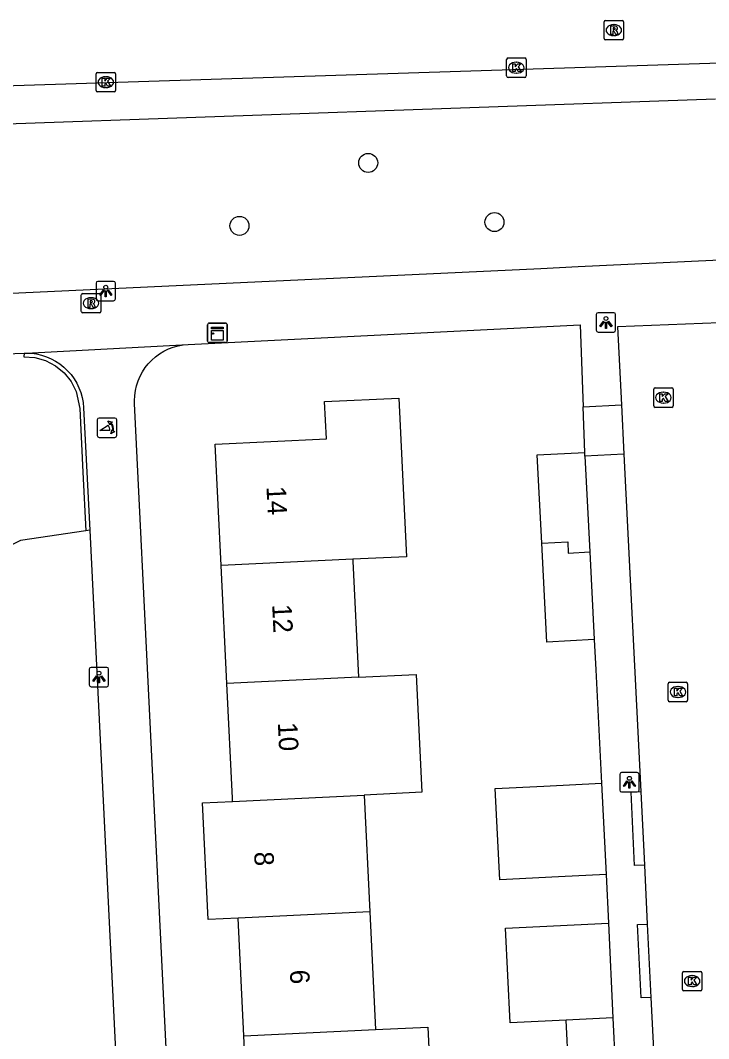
# Model space of a CAD drawing. Extents: x 161084 to 161928, y 385355 to 386522.
# Drawn here: x 161813.4 to 161848.8, y 386290.2 to 386342.5 of the extents above; entities that cross this region are included whole.
import ezdxf

# ---------------------------------------------------------------- set-up
doc = ezdxf.new("R2010")
doc.units = 0
for name, color, linetype in [('IMGEO_Boom', 7, 'Continuous'), ('IMGEO_Groenvoorziening', 7, 'Continuous'), ('IMGEO_Haag', 7, 'Continuous'), ('IMGEO_Kast', 7, 'Continuous'), ('IMGEO_Kolk', 7, 'Continuous'), ('IMGEO_Lichtpunt', 7, 'Continuous'), ('IMGEO_Pand', 7, 'Continuous'), ('IMGEO_Pand_nummerreeks', 7, 'Continuous'), ('IMGEO_Poller', 7, 'Continuous'), ('IMGEO_Rijbaan_lokaal_open', 7, 'Continuous'), ('IMGEO_Rioolput', 7, 'Continuous'), ('IMGEO_Voetpad_open', 7, 'Continuous')]:
    doc.layers.add(name, color=color, linetype=linetype)

msp = doc.modelspace()

# ---------------------------------------------------------------- linework, layer by layer
at = {"layer": 'IMGEO_Boom'}
for centre in [(161831.268, 386335.155), (161824.651, 386331.92), (161837.757, 386332.114)]:
    msp.add_circle(centre, 0.489, dxfattribs=at)
at = {"layer": 'IMGEO_Groenvoorziening'}
msp.add_lwpolyline([(161816.758, 386316.257), (161813.398, 386315.762), (161811.06, 386314.611), (161808.579, 386312.212), (161807.88, 386311.753), (161806.287, 386311.368)], dxfattribs=at)
at = {"layer": 'IMGEO_Haag'}
for points in [[(161813.588, 386325.385), (161813.575, 386325.185), (161814.126, 386325.151), (161814.683, 386325), (161815.195, 386324.738), (161815.642, 386324.375), (161816.003, 386323.927), (161816.261, 386323.418), (161816.445, 386322.539), (161816.604, 386319.264), (161816.758, 386316.257)], [(161816.952, 386316.286), (161816.758, 386316.257)]]:
    msp.add_lwpolyline(points, dxfattribs=at)
at = {"layer": 'IMGEO_Kast'}
for p, q in [((161823.015, 386326), (161823.015, 386326.841)), ((161823.015, 386326.841), (161823.015, 386326)), ((161823.09, 386326.925), (161823.931, 386326.925)), ((161823.931, 386326.925), (161823.09, 386326.925)), ((161824.015, 386326.85), (161824.015, 386326.009)), ((161824.015, 386326.009), (161824.015, 386326.85)), ((161823.94, 386325.925), (161823.099, 386325.925)), ((161823.099, 386325.925), (161823.94, 386325.925))]:
    msp.add_line(p, q, dxfattribs=at)
for points in [[(161823.21, 386326.715), (161823.81, 386326.715), (161823.81, 386326.63), (161823.21, 386326.63), (161823.21, 386326.715)], [(161823.21, 386326.54), (161823.81, 386326.54), (161823.81, 386326.051), (161823.21, 386326.051), (161823.21, 386326.54)]]:
    msp.add_lwpolyline(points, dxfattribs=at)
msp.add_circle((161823.294, 386326.389), 0.0377, dxfattribs=at)
for centre, start, end in [((161823.093, 386326.847), 92.4484, 184.2845), ((161823.093, 386326.847), 92.4484, 184.2845), ((161823.937, 386326.847), 2.4484, 94.2845), ((161823.937, 386326.847), 2.4484, 94.2845), ((161823.093, 386326.003), 182.4484, 274.2845), ((161823.093, 386326.003), 182.4484, 274.2845), ((161823.937, 386326.003), 272.4484, 4.2845), ((161823.937, 386326.003), 272.4484, 4.2845)]:
    msp.add_arc(centre, 0.0779, start, end, dxfattribs=at)
at = {"layer": 'IMGEO_Kolk'}
for p, q in [((161838.383, 386339.62), (161838.383, 386340.472)), ((161838.458, 386340.546), (161839.31, 386340.546)), ((161838.871, 386340.326), (161838.896, 386340.326)), ((161839.384, 386340.472), (161839.384, 386339.62)), ((161817.281, 386338.879), (161817.281, 386339.731)), ((161817.356, 386339.805), (161818.208, 386339.805)), ((161817.769, 386339.585), (161817.794, 386339.585)), ((161818.282, 386339.731), (161818.282, 386338.879)), ((161838.894, 386339.766), (161838.869, 386339.766)), ((161839.31, 386339.546), (161838.458, 386339.546)), ((161818.208, 386338.805), (161817.356, 386338.805)), ((161817.792, 386339.025), (161817.767, 386339.025)), ((161845.94, 386322.672), (161845.94, 386323.524)), ((161846.015, 386323.598), (161846.867, 386323.598)), ((161846.428, 386323.378), (161846.453, 386323.378)), ((161846.941, 386323.524), (161846.941, 386322.672)), ((161846.867, 386322.598), (161846.015, 386322.598)), ((161846.451, 386322.818), (161846.426, 386322.818)), ((161846.685, 386307.55), (161846.685, 386308.402)), ((161846.76, 386308.476), (161847.612, 386308.476)), ((161847.173, 386308.256), (161847.198, 386308.256)), ((161847.686, 386308.402), (161847.686, 386307.55)), ((161847.196, 386307.696), (161847.171, 386307.696)), ((161847.612, 386307.476), (161846.76, 386307.476)), ((161847.492, 386293.624), (161848.344, 386293.624)), ((161847.417, 386292.698), (161847.417, 386293.55)), ((161847.905, 386293.404), (161847.93, 386293.404)), ((161848.418, 386293.55), (161848.418, 386292.698)), ((161848.344, 386292.624), (161847.492, 386292.624)), ((161847.928, 386292.844), (161847.903, 386292.844))]:
    msp.add_line(p, q, dxfattribs=at)
for points in [[(161838.383, 386339.62), (161838.383, 386340.472)], [(161838.458, 386340.546), (161839.31, 386340.546)], [(161838.704, 386340.246), (161838.827, 386340.246), (161838.827, 386340.095), (161838.957, 386340.246), (161839.121, 386340.246), (161838.975, 386340.095), (161839.128, 386339.846), (161838.976, 386339.846), (161838.891, 386340.01), (161838.827, 386339.943), (161838.827, 386339.846), (161838.704, 386339.846), (161838.704, 386340.246)], [(161839.384, 386340.472), (161839.384, 386339.62)], [(161817.281, 386338.879), (161817.281, 386339.731)], [(161817.356, 386339.805), (161818.208, 386339.805)], [(161818.282, 386339.731), (161818.282, 386338.879)], [(161817.602, 386339.505), (161817.725, 386339.505), (161817.725, 386339.354), (161817.855, 386339.505), (161818.019, 386339.505), (161817.873, 386339.354), (161818.026, 386339.105), (161817.874, 386339.105), (161817.789, 386339.269), (161817.725, 386339.202), (161817.725, 386339.105), (161817.602, 386339.105), (161817.602, 386339.505)], [(161839.31, 386339.546), (161838.458, 386339.546)], [(161818.208, 386338.805), (161817.356, 386338.805)], [(161845.94, 386322.672), (161845.94, 386323.524)], [(161846.015, 386323.598), (161846.867, 386323.598)], [(161846.941, 386323.524), (161846.941, 386322.672)], [(161846.261, 386323.298), (161846.384, 386323.298), (161846.384, 386323.147), (161846.514, 386323.298), (161846.678, 386323.298), (161846.532, 386323.147), (161846.685, 386322.898), (161846.533, 386322.898), (161846.448, 386323.062), (161846.384, 386322.995), (161846.384, 386322.898), (161846.261, 386322.898), (161846.261, 386323.298)], [(161846.867, 386322.598), (161846.015, 386322.598)], [(161846.685, 386307.55), (161846.685, 386308.402)], [(161846.76, 386308.476), (161847.612, 386308.476)], [(161847.686, 386308.402), (161847.686, 386307.55)], [(161847.006, 386308.176), (161847.129, 386308.176), (161847.129, 386308.025), (161847.259, 386308.176), (161847.423, 386308.176), (161847.277, 386308.025), (161847.43, 386307.776), (161847.278, 386307.776), (161847.193, 386307.94), (161847.129, 386307.873), (161847.129, 386307.776), (161847.006, 386307.776), (161847.006, 386308.176)], [(161847.612, 386307.476), (161846.76, 386307.476)], [(161847.492, 386293.624), (161848.344, 386293.624)], [(161847.417, 386292.698), (161847.417, 386293.55)], [(161847.738, 386293.324), (161847.861, 386293.324), (161847.861, 386293.173), (161847.991, 386293.324), (161848.155, 386293.324), (161848.009, 386293.173), (161848.162, 386292.924), (161848.01, 386292.924), (161847.925, 386293.088), (161847.861, 386293.021), (161847.861, 386292.924), (161847.738, 386292.924), (161847.738, 386293.324)], [(161848.418, 386293.55), (161848.418, 386292.698)], [(161848.344, 386292.624), (161847.492, 386292.624)]]:
    msp.add_lwpolyline(points, dxfattribs=at)
for centre, start, end in [((161838.46, 386340.47), 91.552, 178.448), ((161838.46, 386340.47), 91.552, 178.448), ((161839.308, 386340.47), 1.552, 88.448), ((161839.308, 386340.47), 1.552, 88.448), ((161817.358, 386339.729), 91.552, 178.448), ((161817.358, 386339.729), 91.552, 178.448), ((161818.206, 386339.729), 1.552, 88.448), ((161818.206, 386339.729), 1.552, 88.448), ((161838.46, 386339.622), 181.552, 268.448), ((161838.46, 386339.622), 181.552, 268.448), ((161839.308, 386339.622), 271.552, 358.448), ((161839.308, 386339.622), 271.552, 358.448), ((161817.358, 386338.881), 181.552, 268.448), ((161817.358, 386338.881), 181.552, 268.448), ((161818.206, 386338.881), 271.552, 358.448), ((161818.206, 386338.881), 271.552, 358.448), ((161846.017, 386323.522), 91.552, 178.448), ((161846.017, 386323.522), 91.552, 178.448), ((161846.865, 386323.522), 1.552, 88.448), ((161846.865, 386323.522), 1.552, 88.448), ((161846.017, 386322.674), 181.552, 268.448), ((161846.017, 386322.674), 181.552, 268.448), ((161846.865, 386322.674), 271.552, 358.448), ((161846.865, 386322.674), 271.552, 358.448), ((161846.762, 386308.4), 91.552, 178.448), ((161846.762, 386308.4), 91.552, 178.448), ((161847.61, 386308.4), 1.552, 88.448), ((161847.61, 386308.4), 1.552, 88.448), ((161846.762, 386307.552), 181.552, 268.448), ((161846.762, 386307.552), 181.552, 268.448), ((161847.61, 386307.552), 271.552, 358.448), ((161847.61, 386307.552), 271.552, 358.448), ((161847.494, 386293.548), 91.552, 178.448), ((161847.494, 386293.548), 91.552, 178.448), ((161848.342, 386293.548), 1.552, 88.448), ((161848.342, 386293.548), 1.552, 88.448), ((161847.494, 386292.7), 181.552, 268.448), ((161847.494, 386292.7), 181.552, 268.448), ((161848.342, 386292.7), 271.552, 358.448), ((161848.342, 386292.7), 271.552, 358.448)]:
    msp.add_arc(centre, 0.0765, start, end, dxfattribs=at)
for centre, major_axis, ratio, start_param, end_param in [((161838.87, 386340.046), (-0.387, 0.002), 0.722429, 4.712389, 7.853982), ((161838.895, 386340.046), (-0.39, 0.002), 0.717154, 1.570796, 4.712389), ((161817.768, 386339.305), (-0.387, 0.002), 0.722429, 4.712389, 7.853982), ((161817.793, 386339.305), (-0.39, 0.002), 0.717154, 1.570796, 4.712389), ((161846.427, 386323.098), (-0.387, 0.002), 0.722429, 4.712389, 7.853982), ((161846.452, 386323.098), (-0.39, 0.002), 0.717154, 1.570796, 4.712389), ((161847.172, 386307.976), (-0.387, 0.002), 0.722429, 4.712389, 7.853982), ((161847.197, 386307.976), (-0.39, 0.002), 0.717154, 1.570796, 4.712389), ((161847.904, 386293.124), (-0.387, 0.002), 0.722429, 4.712389, 7.853982), ((161847.929, 386293.124), (-0.39, 0.002), 0.717154, 1.570796, 4.712389)]:
    msp.add_ellipse(centre, major_axis=major_axis, ratio=ratio, start_param=start_param, end_param=end_param, dxfattribs=at)
at = {"layer": 'IMGEO_Lichtpunt'}
for p, q in [((161817.28, 386328.975), (161817.28, 386328.168)), ((161817.28, 386328.975), (161817.28, 386328.168)), ((161818.182, 386329.07), (161817.374, 386329.07)), ((161818.182, 386329.07), (161817.374, 386329.07)), ((161818.276, 386328.168), (161818.276, 386328.975)), ((161818.276, 386328.168), (161818.276, 386328.975)), ((161817.374, 386328.074), (161818.182, 386328.074)), ((161817.374, 386328.074), (161818.182, 386328.074)), ((161842.988, 386327.362), (161842.988, 386326.555)), ((161842.988, 386327.362), (161842.988, 386326.555)), ((161843.89, 386327.457), (161843.082, 386327.457)), ((161843.89, 386327.457), (161843.082, 386327.457)), ((161843.984, 386326.555), (161843.984, 386327.362)), ((161843.984, 386326.555), (161843.984, 386327.362)), ((161843.082, 386326.461), (161843.89, 386326.461)), ((161843.082, 386326.461), (161843.89, 386326.461)), ((161816.931, 386309.144), (161816.931, 386308.337)), ((161816.931, 386309.144), (161816.931, 386308.337)), ((161817.833, 386309.239), (161817.025, 386309.239)), ((161817.833, 386309.239), (161817.025, 386309.239)), ((161817.927, 386308.337), (161817.927, 386309.144)), ((161817.927, 386308.337), (161817.927, 386309.144)), ((161817.025, 386308.243), (161817.833, 386308.243)), ((161817.025, 386308.243), (161817.833, 386308.243)), ((161844.194, 386303.741), (161844.194, 386302.934)), ((161844.194, 386303.741), (161844.194, 386302.934)), ((161845.096, 386303.836), (161844.288, 386303.836)), ((161845.096, 386303.836), (161844.288, 386303.836)), ((161845.19, 386302.934), (161845.19, 386303.741)), ((161845.19, 386302.934), (161845.19, 386303.741)), ((161844.288, 386302.84), (161845.096, 386302.84)), ((161844.288, 386302.84), (161845.096, 386302.84))]:
    msp.add_line(p, q, dxfattribs=at)
for points in [[(161817.654, 386328.639), (161817.693, 386328.611), (161817.505, 386328.349), (161817.467, 386328.376), (161817.654, 386328.639)], [(161817.866, 386328.611), (161817.904, 386328.638), (161818.091, 386328.376), (161818.052, 386328.348), (161817.866, 386328.611)], [(161817.756, 386328.591), (161817.803, 386328.591), (161817.803, 386328.269), (161817.756, 386328.269), (161817.756, 386328.591)], [(161843.362, 386327.026), (161843.401, 386326.998), (161843.213, 386326.736), (161843.175, 386326.763), (161843.362, 386327.026)], [(161843.464, 386326.978), (161843.511, 386326.978), (161843.511, 386326.656), (161843.464, 386326.656), (161843.464, 386326.978)], [(161843.574, 386326.998), (161843.612, 386327.025), (161843.799, 386326.763), (161843.76, 386326.735), (161843.574, 386326.998)], [(161817.305, 386308.808), (161817.344, 386308.78), (161817.156, 386308.518), (161817.118, 386308.545), (161817.305, 386308.808)], [(161817.407, 386308.76), (161817.454, 386308.76), (161817.454, 386308.438), (161817.407, 386308.438), (161817.407, 386308.76)], [(161817.517, 386308.78), (161817.555, 386308.807), (161817.742, 386308.545), (161817.703, 386308.517), (161817.517, 386308.78)], [(161844.568, 386303.405), (161844.607, 386303.377), (161844.419, 386303.115), (161844.381, 386303.142), (161844.568, 386303.405)], [(161844.67, 386303.357), (161844.717, 386303.357), (161844.717, 386303.035), (161844.67, 386303.035), (161844.67, 386303.357)], [(161844.78, 386303.377), (161844.818, 386303.404), (161845.005, 386303.142), (161844.966, 386303.114), (161844.78, 386303.377)]]:
    msp.add_lwpolyline(points, dxfattribs=at)
for centre in [(161817.779, 386328.773), (161843.487, 386327.16), (161817.43, 386308.942), (161844.693, 386303.539)]:
    msp.add_circle(centre, 0.0994, dxfattribs=at)
for centre, start, end in [((161817.374, 386328.975), 90, 180), ((161817.374, 386328.975), 90, 180), ((161818.182, 386328.975), 0, 90), ((161818.182, 386328.975), 0, 90), ((161817.374, 386328.168), 180, 270), ((161817.374, 386328.168), 180, 270), ((161818.182, 386328.168), 270, 0), ((161818.182, 386328.168), 270, 360), ((161843.082, 386327.362), 90, 180), ((161843.082, 386327.362), 90, 180), ((161843.89, 386327.362), 0, 90), ((161843.89, 386327.362), 0, 90), ((161843.082, 386326.555), 180, 270), ((161843.082, 386326.555), 180, 270), ((161843.89, 386326.555), 270, 0), ((161843.89, 386326.555), 270, 360), ((161817.025, 386309.144), 90, 180), ((161817.025, 386309.144), 90, 180), ((161817.833, 386309.144), 0, 90), ((161817.833, 386309.144), 0, 90), ((161817.025, 386308.337), 180, 270), ((161817.025, 386308.337), 180, 270), ((161817.833, 386308.337), 270, 0), ((161817.833, 386308.337), 270, 360), ((161844.288, 386303.741), 90, 180), ((161844.288, 386303.741), 90, 180), ((161845.096, 386303.741), 0, 90), ((161845.096, 386303.741), 0, 90), ((161844.288, 386302.934), 180, 270), ((161844.288, 386302.934), 180, 270), ((161845.096, 386302.934), 270, 0), ((161845.096, 386302.934), 270, 360)]:
    msp.add_arc(centre, 0.0946, start, end, dxfattribs=at)
at = {"layer": 'IMGEO_Pand'}
for points in [[(161823.711, 386314.465), (161823.41, 386320.701), (161829.121, 386320.976), (161829.029, 386322.893), (161832.848, 386323.077), (161833.089, 386318.083), (161833.241, 386314.925), (161830.478, 386314.792)], [(161840.189, 386315.622), (161839.96, 386320.159), (161842.4, 386320.283)], [(161842.409, 386320.095), (161842.4, 386320.283)], [(161842.409, 386320.095), (161842.658, 386315.168)], [(161840.189, 386315.622), (161841.521, 386315.689), (161841.55, 386315.112), (161842.658, 386315.168)], [(161842.886, 386310.667), (161840.445, 386310.543), (161840.189, 386315.622)], [(161842.658, 386315.168), (161842.886, 386310.667)], [(161830.478, 386314.792), (161823.711, 386314.465)], [(161830.478, 386314.792), (161830.483, 386314.69), (161830.77, 386308.735)], [(161824.003, 386308.409), (161823.711, 386314.465)], [(161830.77, 386308.735), (161824.003, 386308.409)], [(161830.77, 386308.735), (161833.731, 386308.878), (161834.023, 386302.822), (161831.063, 386302.679)], [(161824.296, 386302.352), (161824.288, 386302.513), (161824.003, 386308.409)], [(161843.5, 386298.602), (161841.055, 386298.479), (161838.03, 386298.328), (161837.795, 386303.011), (161840.303, 386303.137), (161843.265, 386303.285)], [(161843.265, 386303.285), (161843.5, 386298.602)], [(161824.296, 386302.352), (161831.063, 386302.679)], [(161831.063, 386302.679), (161831.352, 386296.687)], [(161824.585, 386296.36), (161823.047, 386296.286), (161822.758, 386302.278), (161824.296, 386302.352)], [(161831.352, 386296.687), (161824.585, 386296.36)], [(161824.876, 386290.319), (161824.585, 386296.36)], [(161831.352, 386296.687), (161831.644, 386290.636)], [(161841.445, 386291.12), (161838.565, 386290.979), (161838.328, 386295.834), (161843.611, 386296.092)], [(161843.611, 386296.092), (161843.847, 386291.238)], [(161843.847, 386291.238), (161841.445, 386291.12)], [(161844.084, 386286.373), (161841.682, 386286.255), (161841.445, 386291.12)], [(161843.847, 386291.238), (161844.084, 386286.373)], [(161824.876, 386290.319), (161831.644, 386290.636)], [(161831.644, 386290.636), (161834.331, 386290.765), (161834.627, 386284.637)], [(161825.172, 386284.181), (161824.876, 386290.319)]]:
    msp.add_lwpolyline(points, dxfattribs=at)
at = {"layer": 'IMGEO_Poller'}
for p, q in [((161817.345, 386321.954), (161817.345, 386321.147)), ((161817.345, 386321.954), (161817.345, 386321.147)), ((161818.247, 386322.049), (161817.439, 386322.049)), ((161818.247, 386322.049), (161817.439, 386322.049)), ((161818.341, 386321.147), (161818.341, 386321.954)), ((161818.341, 386321.147), (161818.341, 386321.954)), ((161817.439, 386321.052), (161818.247, 386321.052)), ((161817.439, 386321.052), (161818.247, 386321.052))]:
    msp.add_line(p, q, dxfattribs=at)
for points in [[(161818.024, 386321.778), (161818.012, 386321.705), (161817.887, 386321.91)], [(161817.887, 386321.91), (161818.118, 386321.844), (161818.047, 386321.812)], [(161817.98, 386321.405), (161817.467, 386321.405), (161817.897, 386321.68)], [(161818.04, 386321.233), (161818.106, 386321.464), (161818.136, 386321.396)], [(161818.172, 386321.369), (161818.244, 386321.358), (161818.04, 386321.233)]]:
    msp.add_lwpolyline(points, dxfattribs=at)
for centre, radius, start, end in [((161817.439, 386321.954), 0.0946, 90, 180), ((161817.439, 386321.954), 0.0946, 90, 180), ((161817.666, 386321.465), 0.516, 349.3569, 42.2912), ((161818.247, 386321.954), 0.0946, 0, 90), ((161818.247, 386321.954), 0.0946, 0, 90), ((161817.652, 386321.455), 0.332, 351.3247, 42.4854), ((161817.666, 386321.465), 0.476, 351.7527, 41.1691), ((161817.439, 386321.147), 0.0946, 180, 270), ((161817.439, 386321.147), 0.0946, 180, 270), ((161818.247, 386321.147), 0.0946, 270, 0), ((161818.247, 386321.147), 0.0946, 270, 0)]:
    msp.add_arc(centre, radius, start, end, dxfattribs=at)
at = {"layer": 'IMGEO_Rijbaan_lokaal_open'}
for points in [[(161849.356, 386340.275), (161803.418, 386338.802)], [(161851.079, 386327.013), (161844.08, 386326.736), (161844.281, 386322.722)], [(161844.281, 386322.722), (161844.407, 386320.195)], [(161844.407, 386320.195), (161845.275, 386302.856)], [(161845.275, 386302.856), (161845.464, 386299.08)], [(161845.464, 386299.08), (161845.614, 386296.054)], [(161845.614, 386296.054), (161845.801, 386292.28)], [(161845.801, 386292.28), (161846.325, 386281.852)]]:
    msp.add_lwpolyline(points, dxfattribs=at)
at = {"layer": 'IMGEO_Rioolput'}
for p, q in [((161843.391, 386341.551), (161843.391, 386342.403)), ((161843.466, 386342.477), (161844.318, 386342.477)), ((161843.879, 386342.257), (161843.904, 386342.257)), ((161844.392, 386342.403), (161844.392, 386341.551)), ((161843.902, 386341.697), (161843.877, 386341.697)), ((161844.318, 386341.477), (161843.466, 386341.477)), ((161816.523, 386327.522), (161816.523, 386328.374)), ((161816.598, 386328.448), (161817.45, 386328.448)), ((161817.011, 386328.228), (161817.036, 386328.228)), ((161817.524, 386328.374), (161817.524, 386327.522)), ((161817.034, 386327.668), (161817.009, 386327.668)), ((161817.45, 386327.448), (161816.598, 386327.448))]:
    msp.add_line(p, q, dxfattribs=at)
for points in [[(161843.391, 386341.551), (161843.391, 386342.403)], [(161843.466, 386342.477), (161844.318, 386342.477)], [(161844.392, 386342.403), (161844.392, 386341.551)], [(161843.98, 386342.175), (161843.728, 386342.177), (161843.728, 386341.777)], [(161843.728, 386341.777), (161843.852, 386341.777), (161843.852, 386341.939), (161843.863, 386341.939)], [(161843.906, 386342.096), (161843.852, 386342.096), (161843.852, 386342.015)], [(161843.852, 386342.015), (161843.904, 386342.015)], [(161843.91, 386341.91), (161843.981, 386341.777), (161844.121, 386341.777), (161844.056, 386341.903)], [(161844.318, 386341.477), (161843.466, 386341.477)], [(161816.523, 386327.522), (161816.523, 386328.374)], [(161816.598, 386328.448), (161817.45, 386328.448)], [(161817.112, 386328.146), (161816.86, 386328.148), (161816.86, 386327.748)], [(161817.524, 386328.374), (161817.524, 386327.522)], [(161816.86, 386327.748), (161816.984, 386327.748), (161816.984, 386327.91), (161816.995, 386327.91)], [(161817.038, 386328.067), (161816.984, 386328.067), (161816.984, 386327.986)], [(161816.984, 386327.986), (161817.036, 386327.986)], [(161817.042, 386327.881), (161817.113, 386327.748), (161817.253, 386327.748), (161817.188, 386327.874)], [(161817.45, 386327.448), (161816.598, 386327.448)]]:
    msp.add_lwpolyline(points, dxfattribs=at)
for centre, radius, start, end in [((161843.468, 386342.401), 0.0765, 91.552, 178.448), ((161843.468, 386342.401), 0.0765, 91.552, 178.448), ((161844.316, 386342.401), 0.0765, 1.552, 88.448), ((161844.316, 386342.401), 0.0765, 1.552, 88.448), ((161843.862, 386341.886), 0.0533, 26.0293, 88.6989), ((161843.888, 386342.204), 0.19, 274.7715, 282.9687), ((161843.912, 386342), 0.0964, 77.0061, 93.1865), ((161843.926, 386342.057), 0.0378, 276.6634, 79.6772), ((161843.979, 386342.065), 0.109, 350.3612, 89.416), ((161843.977, 386342.065), 0.112, 277.5842, 350.9817), ((161843.961, 386341.85), 0.108, 29.5134, 73.7905), ((161843.468, 386341.553), 0.0765, 181.552, 268.448), ((161843.468, 386341.553), 0.0765, 181.552, 268.448), ((161844.316, 386341.553), 0.0765, 271.552, 358.448), ((161844.316, 386341.553), 0.0765, 271.552, 358.448), ((161816.6, 386328.372), 0.0765, 91.552, 178.448), ((161816.6, 386328.372), 0.0765, 91.552, 178.448), ((161817.111, 386328.036), 0.109, 350.3612, 89.416), ((161817.448, 386328.372), 0.0765, 1.552, 88.448), ((161817.448, 386328.372), 0.0765, 1.552, 88.448), ((161816.994, 386327.857), 0.0533, 26.0293, 88.6989), ((161817.02, 386328.175), 0.19, 274.7715, 282.9687), ((161817.044, 386327.971), 0.0964, 77.0061, 93.1865), ((161817.058, 386328.028), 0.0378, 276.6634, 79.6772), ((161817.109, 386328.036), 0.112, 277.5842, 350.9817), ((161817.093, 386327.821), 0.108, 29.5134, 73.7905), ((161816.6, 386327.524), 0.0765, 181.552, 268.448), ((161816.6, 386327.524), 0.0765, 181.552, 268.448), ((161817.448, 386327.524), 0.0765, 271.552, 358.448), ((161817.448, 386327.524), 0.0765, 271.552, 358.448)]:
    msp.add_arc(centre, radius, start, end, dxfattribs=at)
for centre, major_axis, ratio, start_param, end_param in [((161843.878, 386341.977), (-0.387, 0.002), 0.722429, 4.712389, 7.853982), ((161843.903, 386341.977), (-0.39, 0.002), 0.717154, 1.570796, 4.712389), ((161817.01, 386327.948), (-0.387, 0.002), 0.722429, 4.712389, 7.853982), ((161817.035, 386327.948), (-0.39, 0.002), 0.717154, 1.570796, 4.712389)]:
    msp.add_ellipse(centre, major_axis=major_axis, ratio=ratio, start_param=start_param, end_param=end_param, dxfattribs=at)
at = {"layer": 'IMGEO_Voetpad_open'}
for points in [[(161773.348, 386335.778), (161849.113, 386338.445)], [(161858.818, 386330.607), (161842.057, 386329.808), (161840.149, 386329.717), (161772.118, 386326.539)], [(161822.007, 386325.833), (161842.168, 386326.834), (161842.285, 386323.53), (161842.317, 386322.624)], [(161813.691, 386325.387), (161822.007, 386325.833)], [(161821.572, 386275.745), (161819.258, 386322.796), (161819.254, 386322.94), (161819.266, 386323.199), (161819.301, 386323.456), (161819.358, 386323.708), (161819.438, 386323.955), (161819.54, 386324.193), (161819.662, 386324.421), (161819.804, 386324.638), (161819.966, 386324.841), (161820.144, 386325.028), (161820.339, 386325.199), (161820.548, 386325.352), (161820.77, 386325.486), (161821.003, 386325.599), (161821.245, 386325.691), (161821.494, 386325.761), (161821.749, 386325.809), (161822.007, 386325.833)], [(161809.245, 386325.235), (161813.588, 386325.385)], [(161813.588, 386325.385), (161813.691, 386325.387)], [(161813.691, 386325.387), (161813.954, 386325.375), (161814.216, 386325.34), (161814.474, 386325.281), (161814.725, 386325.2), (161814.968, 386325.096), (161815.201, 386324.971), (161815.422, 386324.826), (161815.629, 386324.662), (161815.82, 386324.48), (161815.995, 386324.281), (161816.151, 386324.068), (161816.287, 386323.842), (161816.402, 386323.604), (161816.496, 386323.357), (161816.568, 386323.103), (161816.616, 386322.843), (161816.641, 386322.58), (161816.952, 386316.286)], [(161842.317, 386322.624), (161844.281, 386322.722)], [(161842.4, 386320.283), (161842.317, 386322.624)], [(161844.407, 386320.195), (161842.409, 386320.095)], [(161816.952, 386316.286), (161818.683, 386281.2)], [(161842.886, 386310.667), (161842.972, 386309.118), (161843.265, 386303.285)], [(161845.464, 386299.08), (161844.947, 386299.057), (161844.775, 386302.834), (161845.275, 386302.856)], [(161843.5, 386298.602), (161843.611, 386296.092)], [(161845.801, 386292.28), (161845.302, 386292.255), (161845.112, 386296.029), (161845.614, 386296.054)]]:
    msp.add_lwpolyline(points, dxfattribs=at)

# ---------------------------------------------------------------- texts
at = {"layer": 'IMGEO_Pand_nummerreeks'}
for s, rotation, p in [('14', 272.7614, (161826.037, 386318.525)), ('12', 272.7614, (161826.33, 386312.466)), ('10', 272.7614, (161826.622, 386306.397)), ('8', 272.7614, (161825.403, 386299.754)), ('6', 272.7617, (161827.237, 386293.688))]:
    msp.add_text(s, height=1, rotation=rotation, dxfattribs=at).set_placement(p)

doc.saveas('drawing.dxf')
